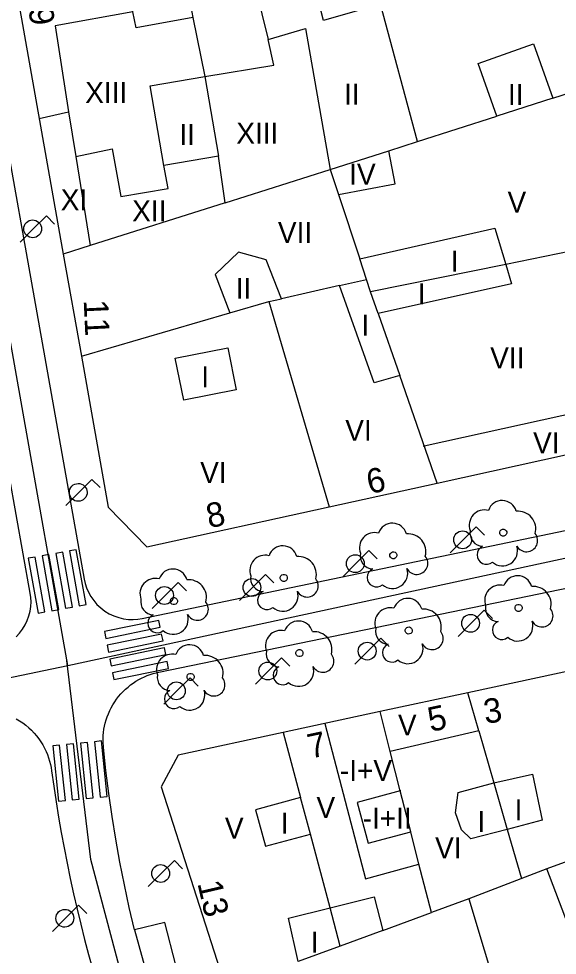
# Model space of a CAD drawing. Extents: x 282771 to 285132, y 4823109 to 4825496.
# Drawn here: x 284700.2 to 284738.8, y 4824219.4 to 4824286.4 of the extents above; entities that cross this region are included whole.
import ezdxf

# ---------------------------------------------------------------- set-up
doc = ezdxf.new("R2010")
doc.units = 0
for name, color, linetype in [('ACERA-BORDILLO', 7, 'Continuous'), ('ARBOL', 7, 'Continuous'), ('CALLE-EJE', 7, 'Continuous'), ('EDIFICIO', 7, 'Continuous'), ('FAROLA', 7, 'Continuous'), ('INTERIOR-EDIFICIO', 7, 'Continuous'), ('MEDIANERA', 7, 'Continuous'), ('NUM-PORTAL', 7, 'Continuous'), ('PASO-PEATONES', 7, 'Continuous'), ('SENAL-VIARIA', 7, 'Continuous'), ('TXT-ALTURA-EDIFICIO', 7, 'Continuous')]:
    doc.layers.add(name, color=color, linetype=linetype)

msp = doc.modelspace()

# ---------------------------------------------------------------- linework, layer by layer
at = {"layer": 'ACERA-BORDILLO'}
for points in [[(284700.065, 4824242.212), (284700.305, 4824242.471), (284700.518, 4824242.755), (284700.702, 4824243.058), (284700.853, 4824243.377), (284700.971, 4824243.706), (284701.053, 4824244.04), (284701.103, 4824244.374), (284701.119, 4824244.703), (284701.106, 4824245.023), (284701.065, 4824245.33), (284691.521, 4824298.826)], [(284695.572, 4824298.824), (284704.917, 4824246.332), (284704.987, 4824246.02), (284705.089, 4824245.706), (284705.226, 4824245.393), (284705.396, 4824245.088), (284705.601, 4824244.795), (284705.839, 4824244.52), (284706.107, 4824244.269), (284706.401, 4824244.046), (284706.718, 4824243.856), (284707.051, 4824243.7), (284707.394, 4824243.582), (284707.742, 4824243.501), (284708.089, 4824243.456), (284708.43, 4824243.446), (284708.76, 4824243.468), (284709.075, 4824243.518), (284751.827, 4824252.408)], [(284711.489, 4824218.706), (284710.699, 4824221.765), (284708.519, 4824221.24), (284708.145, 4824222.851), (284707.798, 4824224.469), (284707.478, 4824226.093), (284707.186, 4824227.723), (284706.922, 4824229.358), (284706.686, 4824230.996), (284706.477, 4824232.638), (284706.297, 4824234.282), (284706.272, 4824234.707), (284706.284, 4824235.144), (284706.305, 4824235.367), (284706.337, 4824235.59), (284706.379, 4824235.815), (284706.431, 4824236.04), (284706.495, 4824236.263), (284706.57, 4824236.486), (284706.655, 4824236.706), (284706.751, 4824236.923), (284706.859, 4824237.136), (284706.976, 4824237.345), (284707.104, 4824237.548), (284707.241, 4824237.745), (284707.388, 4824237.935), (284707.544, 4824238.118), (284707.708, 4824238.292), (284707.879, 4824238.458), (284708.057, 4824238.615), (284708.242, 4824238.763), (284708.432, 4824238.901), (284708.626, 4824239.028), (284708.825, 4824239.146), (284709.026, 4824239.253), (284709.231, 4824239.35), (284709.436, 4824239.436), (284709.85, 4824239.579), (284710.263, 4824239.683), (284754.448, 4824248.785)], [(284700.064, 4824236.331), (284700.298, 4824236.193), (284700.524, 4824236.042), (284700.742, 4824235.878), (284700.95, 4824235.704), (284701.148, 4824235.518), (284701.335, 4824235.324), (284701.51, 4824235.12), (284701.672, 4824234.91), (284701.822, 4824234.692), (284701.959, 4824234.47), (284702.083, 4824234.243), (284702.194, 4824234.013), (284702.291, 4824233.781), (284702.376, 4824233.548), (284702.447, 4824233.314), (284702.507, 4824233.082), (284702.554, 4824232.851), (284702.59, 4824232.623), (284702.744, 4824231.517), (284702.909, 4824230.412), (284703.088, 4824229.308), (284703.278, 4824228.206), (284703.48, 4824227.106), (284703.695, 4824226.008), (284703.921, 4824224.913), (284704.16, 4824223.82), (284704.411, 4824222.729), (284704.673, 4824221.642), (284704.948, 4824220.557), (284705.234, 4824219.476), (284705.532, 4824218.398)]]:
    msp.add_lwpolyline(points, dxfattribs=at)
at = {"layer": 'ARBOL'}
for centre, major_axis, start_param, end_param in [((284734.831, 4824250.918), (0.569, 0.869), 5.565589, 8.109267), ((284733.571, 4824250.188), (0.601, 0.917), 0.325927, 2.509758), ((284735.961, 4824249.918), (0.698, 1.064), 5.031351, 6.964592), ((284726.971, 4824249.298), (0.57, 0.868), 5.565858, 8.109537), ((284725.711, 4824248.568), (0.601, 0.917), 0.326196, 2.510027), ((284728.101, 4824248.298), (0.698, 1.064), 5.03162, 6.964861), ((284733.461, 4824249.618), (-0.513, -0.782), 5.093594, 6.830779), ((284736.571, 4824249.088), (-0.437, -0.666), 5.79807, 9.114694), ((284719.131, 4824247.678), (0.57, 0.868), 5.566134, 8.109812), ((284725.601, 4824247.998), (-0.513, -0.782), 5.093863, 6.831048), ((284733.701, 4824248.068), (-0.368, -0.562), 4.136067, 7.552301), ((284734.841, 4824248.368), (-0.595, -0.908), 6.146996, 8.747074), ((284717.871, 4824246.948), (0.602, 0.917), 0.326472, 2.510303), ((284720.261, 4824246.678), (0.698, 1.064), 5.031896, 6.965137), ((284728.711, 4824247.468), (-0.437, -0.666), 5.798339, 9.114963), ((284711.271, 4824246.018), (0.57, 0.868), 5.566402, 8.110081), ((284725.841, 4824246.448), (-0.369, -0.562), 4.136336, 7.55257), ((284726.981, 4824246.748), (-0.595, -0.908), 6.147265, 8.747343), ((284710.01, 4824245.288), (0.602, 0.917), 0.326741, 2.510572), ((284712.4, 4824245.018), (0.698, 1.064), 5.032165, 6.965405), ((284717.761, 4824246.378), (-0.513, -0.782), 5.094139, 6.831324), ((284720.871, 4824245.848), (-0.437, -0.666), 5.798615, 9.115239), ((284735.931, 4824245.538), (0.569, 0.868), 5.565748, 8.109427), ((284734.671, 4824244.808), (0.601, 0.917), 0.326087, 2.509918), ((284737.061, 4824244.538), (0.698, 1.064), 5.031511, 6.964751), ((284709.9, 4824244.718), (-0.513, -0.782), 5.094408, 6.831593), ((284718.001, 4824244.828), (-0.369, -0.562), 4.136612, 7.552846), ((284719.141, 4824245.128), (-0.596, -0.908), 6.147541, 8.747619), ((284728.071, 4824243.918), (0.57, 0.868), 5.566018, 8.109697), ((284713.01, 4824244.188), (-0.437, -0.666), 5.798883, 9.115508), ((284726.811, 4824243.188), (0.602, 0.917), 0.326357, 2.510187), ((284729.201, 4824242.918), (0.698, 1.064), 5.031781, 6.965021), ((284734.561, 4824244.238), (-0.513, -0.782), 5.093754, 6.830939), ((284737.671, 4824243.708), (-0.437, -0.666), 5.798229, 9.114854), ((284710.14, 4824243.168), (-0.369, -0.562), 4.136881, 7.553114), ((284711.28, 4824243.468), (-0.596, -0.907), 6.14781, 8.747888), ((284720.25, 4824242.298), (0.57, 0.868), 5.566286, 8.109965), ((284734.801, 4824242.688), (-0.368, -0.562), 4.136227, 7.55246), ((284735.941, 4824242.988), (-0.595, -0.908), 6.147156, 8.747234), ((284718.99, 4824241.568), (0.602, 0.917), 0.326625, 2.510456), ((284721.38, 4824241.298), (0.698, 1.064), 5.032049, 6.965289), ((284726.7, 4824242.618), (-0.513, -0.782), 5.094023, 6.831209), ((284729.81, 4824242.088), (-0.437, -0.666), 5.798499, 9.115123), ((284712.46, 4824240.598), (0.57, 0.868), 5.566558, 8.110237), ((284726.94, 4824241.068), (-0.369, -0.562), 4.136496, 7.55273), ((284728.08, 4824241.368), (-0.595, -0.908), 6.147425, 8.747503), ((284711.2, 4824239.868), (0.602, 0.917), 0.326897, 2.510728), ((284713.59, 4824239.598), (0.699, 1.064), 5.032321, 6.965561), ((284718.88, 4824240.998), (-0.513, -0.782), 5.094292, 6.831477), ((284721.99, 4824240.468), (-0.437, -0.666), 5.798767, 9.115391), ((284711.09, 4824239.298), (-0.514, -0.782), 5.094564, 6.831749), ((284719.12, 4824239.448), (-0.369, -0.562), 4.136765, 7.552998), ((284720.26, 4824239.748), (-0.596, -0.908), 6.147694, 8.747771), ((284714.2, 4824238.768), (-0.437, -0.666), 5.799039, 9.115664), ((284711.33, 4824237.748), (-0.369, -0.562), 4.137037, 7.55327), ((284712.47, 4824238.048), (-0.596, -0.907), 6.147966, 8.748044)]:
    msp.add_ellipse(centre, major_axis=major_axis, ratio=0.999977, start_param=start_param, end_param=end_param, dxfattribs=at)
for centre in [(284734.901, 4824249.658), (284727.041, 4824248.038), (284719.201, 4824246.418), (284711.34, 4824244.758), (284736.001, 4824244.278), (284728.14, 4824242.658), (284720.32, 4824241.038), (284712.53, 4824239.338)]:
    msp.add_ellipse(centre, major_axis=(0.14, 0.213), ratio=0.999977, dxfattribs=at)
at = {"layer": 'CALLE-EJE'}
for points in [[(284703.741, 4824240.146), (284693.921, 4824295.558), (284692.481, 4824303.778)], [(284703.741, 4824240.146), (284759.841, 4824252.268)], [(284642.44, 4824227.367), (284703.741, 4824240.146)], [(284728.93, 4824154.217), (284709.373, 4824211.284), (284705.4, 4824226.283), (284703.671, 4824240.507)]]:
    msp.add_lwpolyline(points, dxfattribs=at)
at = {"layer": 'EDIFICIO'}
for points in [[(284730.171, 4824253.208), (284749.191, 4824257.388), (284750.951, 4824258.138), (284751.741, 4824261.418), (284749.801, 4824271.818), (284747.741, 4824283.708), (284745.621, 4824295.559), (284745.181, 4824298.019), (284741.501, 4824300.599), (284714.771, 4824297.698), (284701.741, 4824296.278), (284701.221, 4824295.558), (284699.441, 4824292.088), (284703.421, 4824269.588), (284704.721, 4824262.288), (284706.641, 4824251.478), (284709.411, 4824248.638), (284722.461, 4824251.508), (284730.171, 4824253.208)], [(284719.16, 4824235.368), (284711.65, 4824233.748), (284710.44, 4824231.478), (284715.05, 4824217.077), (284718.59, 4824206.057), (284722.05, 4824195.257), (284733.89, 4824159.297), (284736.96, 4824149.727), (284740.43, 4824148.197), (284760.86, 4824156.337), (284787.94, 4824167.138), (284779.94, 4824187.518), (284774.45, 4824201.538), (284770.14, 4824212.488), (284765.85, 4824223.418), (284761.55, 4824234.648), (284757.881, 4824243.698), (284750.281, 4824242.058), (284743.55, 4824240.618), (284732.37, 4824238.208), (284726.09, 4824236.858), (284719.16, 4824235.368)]]:
    msp.add_lwpolyline(points, dxfattribs=at)
at = {"layer": 'FAROLA'}
for p, q in [((284702.215, 4824272.322), (284701.275, 4824271.392)), ((284702.805, 4824271.732), (284702.215, 4824272.322)), ((284701.275, 4824271.392), (284700.345, 4824270.452)), ((284705.478, 4824253.469), (284704.538, 4824252.539)), ((284706.068, 4824252.879), (284705.478, 4824253.469)), ((284704.538, 4824252.539), (284703.608, 4824251.599)), ((284732.979, 4824250.078), (284732.039, 4824249.148)), ((284733.569, 4824249.488), (284732.979, 4824250.078)), ((284732.039, 4824249.148), (284731.109, 4824248.208)), ((284725.299, 4824248.371), (284724.359, 4824247.441)), ((284725.889, 4824247.781), (284725.299, 4824248.371)), ((284724.359, 4824247.441), (284723.429, 4824246.501)), ((284717.903, 4824246.664), (284716.963, 4824245.734)), ((284718.493, 4824246.074), (284717.903, 4824246.664)), ((284711.645, 4824246.095), (284710.705, 4824245.165)), ((284712.235, 4824245.505), (284711.645, 4824246.095)), ((284716.963, 4824245.734), (284716.033, 4824244.794)), ((284710.705, 4824245.165), (284709.775, 4824244.225)), ((284733.548, 4824244.104), (284732.608, 4824243.174)), ((284734.138, 4824243.514), (284733.548, 4824244.104)), ((284732.608, 4824243.174), (284731.678, 4824242.234)), ((284726.152, 4824242.113), (284725.212, 4824241.183)), ((284726.742, 4824241.523), (284726.152, 4824242.113)), ((284725.212, 4824241.183), (284724.282, 4824240.243)), ((284719.041, 4824240.691), (284718.101, 4824239.761)), ((284719.631, 4824240.101), (284719.041, 4824240.691)), ((284718.101, 4824239.761), (284717.171, 4824238.821)), ((284712.498, 4824239.268), (284711.558, 4824238.338)), ((284713.088, 4824238.678), (284712.498, 4824239.268)), ((284711.558, 4824238.338), (284710.628, 4824237.398)), ((284711.374, 4824226.203), (284710.434, 4824225.273)), ((284711.964, 4824225.613), (284711.374, 4824226.203)), ((284710.434, 4824225.273), (284709.504, 4824224.333)), ((284704.519, 4824223.002), (284703.579, 4824222.072)), ((284705.109, 4824222.412), (284704.519, 4824223.002)), ((284703.579, 4824222.072), (284702.649, 4824221.132))]:
    msp.add_line(p, q, dxfattribs=at)
for centre in [(284731.999, 4824249.148), (284724.319, 4824247.441), (284716.923, 4824245.734), (284710.665, 4824245.165), (284732.568, 4824243.174), (284725.172, 4824241.183), (284718.061, 4824239.761), (284711.518, 4824238.338)]:
    msp.add_circle(centre, 0.638, dxfattribs=at)
for centre in [(284701.235, 4824271.392), (284704.498, 4824252.539), (284710.394, 4824225.273), (284703.539, 4824222.072)]:
    msp.add_ellipse(centre, major_axis=(0.349, 0.533), ratio=0.999977, dxfattribs=at)
at = {"layer": 'INTERIOR-EDIFICIO'}
for points in [[(284708.651, 4824285.778), (284708.401, 4824286.928), (284707.691, 4824290.268), (284711.831, 4824291.108), (284712.691, 4824286.518), (284708.651, 4824285.778)], [(284720.751, 4824285.728), (284722.531, 4824275.648), (284726.711, 4824276.986), (284728.769, 4824277.643), (284726.111, 4824287.458), (284722.041, 4824286.298), (284721.121, 4824289.928), (284717.171, 4824288.628), (284718.081, 4824284.938), (284720.751, 4824285.728)], [(284733.111, 4824283.218), (284737.061, 4824284.628), (284738.451, 4824280.738), (284734.451, 4824279.459), (284733.111, 4824283.218)], [(284710.611, 4824275.918), (284709.641, 4824281.618), (284713.561, 4824282.298), (284714.541, 4824276.598), (284710.611, 4824275.918)], [(284724.649, 4824269.237), (284734.311, 4824271.448), (284735.081, 4824268.849), (284735.501, 4824267.458), (284725.952, 4824265.341), (284727.496, 4824260.9), (284725.671, 4824260.388), (284723.191, 4824267.337), (284725.131, 4824267.778), (284724.649, 4824269.237)], [(284715.342, 4824265.375), (284718.141, 4824266.188), (284719.037, 4824266.392), (284717.951, 4824269.178), (284715.971, 4824269.718), (284714.291, 4824268.118), (284715.342, 4824265.375)], [(284715.201, 4824262.888), (284715.791, 4824259.878), (284712.041, 4824259.128), (284711.441, 4824262.138), (284715.201, 4824262.888)], [(284735.18, 4824228.428), (284732.59, 4824227.758), (284731.92, 4824228.398), (284731.48, 4824229.608), (284731.69, 4824231.078), (284734.226, 4824231.769), (284737, 4824232.388), (284737.7, 4824229.088), (284735.18, 4824228.428)], [(284728.285, 4824228.26), (284727.54, 4824231.177), (284724.45, 4824230.358), (284725.23, 4824227.448), (284728.285, 4824228.26)], [(284717.18, 4824229.828), (284717.89, 4824227.218), (284721.103, 4824228.088), (284720.406, 4824230.699), (284717.18, 4824229.828)], [(284732.44, 4824223.468), (284735.74, 4824212.518), (284736.239, 4824212.702), (284739.25, 4824201.528), (284739.87, 4824201.508), (284741.3, 4824197.408), (284747.77, 4824199.468), (284750, 4824192.748), (284757.23, 4824195.347), (284753.251, 4824206.184), (284746.39, 4824203.618), (284746.3, 4824203.838), (284742.22, 4824214.568), (284738.022, 4824225.6), (284732.44, 4824223.468)], [(284720.222, 4824218.972), (284719.54, 4824222.078), (284722.511, 4824222.81), (284725.67, 4824223.598), (284726.281, 4824221.197), (284723.24, 4824220.078), (284720.222, 4824218.972)]]:
    msp.add_lwpolyline(points, dxfattribs=at)
at = {"layer": 'MEDIANERA'}
for p, q in [((284738.451, 4824280.738), (284744.662, 4824282.724)), ((284701.701, 4824279.278), (284703.811, 4824279.758)), ((284703.811, 4824279.758), (284704.321, 4824276.578)), ((284728.769, 4824277.643), (284734.451, 4824279.459)), ((284704.321, 4824276.578), (284705.346, 4824270.198)), ((284715.001, 4824273.26), (284714.541, 4824276.598)), ((284723.121, 4824273.862), (284724.649, 4824269.237)), ((284715.001, 4824273.26), (284705.346, 4824270.198)), ((284705.346, 4824270.198), (284703.421, 4824269.588)), ((284725.411, 4824266.898), (284725.131, 4824267.778)), ((284723.191, 4824267.337), (284719.037, 4824266.392)), ((284725.952, 4824265.341), (284725.411, 4824266.898)), ((284718.141, 4824266.188), (284722.461, 4824251.508)), ((284704.721, 4824262.288), (284715.342, 4824265.375)), ((284730.171, 4824253.208), (284727.496, 4824260.9)), ((284733.159, 4824235.47), (284732.37, 4824238.208)), ((284726.819, 4824234.005), (284726.09, 4824236.858)), ((284733.159, 4824235.47), (284726.819, 4824234.005)), ((284719.16, 4824235.368), (284720.406, 4824230.699)), ((284746.91, 4824228.928), (284738.022, 4824225.6)), ((284728.877, 4824225.939), (284728.285, 4824228.26)), ((284729.76, 4824222.478), (284728.877, 4824225.939)), ((284732.44, 4824223.468), (284729.76, 4824222.478)), ((284726.281, 4824221.197), (284729.76, 4824222.478))]:
    msp.add_line(p, q, dxfattribs=at)
for points in [[(284708.401, 4824286.928), (284702.851, 4824285.918), (284703.811, 4824279.758)], [(284712.691, 4824286.518), (284713.561, 4824282.298), (284718.501, 4824283.108), (284718.081, 4824284.938)], [(284704.321, 4824276.578), (284706.931, 4824277.128), (284707.551, 4824273.708), (284710.931, 4824274.268), (284710.611, 4824275.918)], [(284723.121, 4824273.862), (284727.161, 4824274.608), (284726.711, 4824276.986)], [(284715.001, 4824273.26), (284722.531, 4824275.648), (284723.121, 4824273.862)], [(284747.232, 4824271.3), (284743.191, 4824270.485), (284739.741, 4824269.789), (284735.081, 4824268.849), (284725.411, 4824266.898)], [(284729.201, 4824255.848), (284729.249, 4824255.859), (284746.131, 4824259.598)], [(284722.15, 4824235.998), (284725.04, 4824224.898), (284728.877, 4824225.939)], [(284733.159, 4824235.47), (284734.226, 4824231.769), (284735.18, 4824228.428), (284736.2, 4824224.918)], [(284727.58, 4824231.188), (284727.54, 4824231.177), (284726.819, 4824234.005)], [(284723.24, 4824220.078), (284722.511, 4824222.81), (284721.103, 4824228.088)]]:
    msp.add_lwpolyline(points, dxfattribs=at)
at = {"layer": 'PASO-PEATONES'}
for p, q in [((284703.385, 4824248.261), (284702.893, 4824248.174)), ((284704.082, 4824244.337), (284703.385, 4824248.261)), ((284704.359, 4824248.434), (284703.877, 4824248.349)), ((284703.877, 4824248.349), (284704.574, 4824244.424)), ((284705.056, 4824244.51), (284704.359, 4824248.434)), ((284701.416, 4824247.912), (284700.923, 4824247.824)), ((284700.923, 4824247.824), (284701.62, 4824243.899)), ((284702.113, 4824243.987), (284701.416, 4824247.912)), ((284702.4, 4824248.086), (284701.908, 4824247.999)), ((284701.908, 4824247.999), (284702.605, 4824244.074)), ((284703.097, 4824244.162), (284702.4, 4824248.086)), ((284702.893, 4824248.174), (284703.59, 4824244.249)), ((284702.605, 4824244.074), (284703.097, 4824244.162)), ((284703.59, 4824244.249), (284704.082, 4824244.337)), ((284704.574, 4824244.424), (284705.056, 4824244.51)), ((284701.62, 4824243.899), (284702.113, 4824243.987)), ((284710.268, 4824243.383), (284706.364, 4824242.579)), ((284706.462, 4824242.089), (284710.354, 4824242.89)), ((284710.367, 4824242.892), (284710.268, 4824243.383)), ((284706.364, 4824242.579), (284706.462, 4824242.089)), ((284710.455, 4824242.4), (284706.561, 4824241.598)), ((284710.564, 4824241.912), (284710.465, 4824242.402)), ((284706.659, 4824241.108), (284710.556, 4824241.91)), ((284710.656, 4824241.421), (284706.758, 4824240.618)), ((284706.856, 4824240.128), (284710.757, 4824240.931)), ((284710.761, 4824240.932), (284710.662, 4824241.422)), ((284710.858, 4824240.441), (284706.955, 4824239.638)), ((284710.958, 4824239.951), (284710.859, 4824240.441)), ((284706.955, 4824239.638), (284707.053, 4824239.147)), ((284706.955, 4824239.638), (284706.955, 4824239.638)), ((284707.053, 4824239.147), (284710.958, 4824239.951)), ((284703.165, 4824234.459), (284702.668, 4824234.41)), ((284702.668, 4824234.41), (284703.078, 4824230.445)), ((284703.576, 4824230.495), (284703.165, 4824234.459)), ((284703.165, 4824234.459), (284703.165, 4824234.459)), ((284703.663, 4824234.508), (284704.073, 4824230.546)), ((284704.57, 4824230.598), (284704.16, 4824234.557)), ((284704.658, 4824234.606), (284705.068, 4824230.649)), ((284705.565, 4824230.701), (284705.156, 4824234.655)), ((284706.151, 4824234.754), (284705.653, 4824234.704)), ((284705.653, 4824234.704), (284706.062, 4824230.752)), ((284706.561, 4824230.789), (284706.151, 4824234.754)), ((284706.063, 4824230.74), (284706.561, 4824230.789)), ((284703.078, 4824230.445), (284703.576, 4824230.494)), ((284704.073, 4824230.543), (284704.571, 4824230.592)), ((284705.068, 4824230.641), (284705.566, 4824230.69))]:
    msp.add_line(p, q, dxfattribs=at)
for points in [[(284710.354, 4824242.89), (284710.367, 4824242.892)], [(284710.465, 4824242.402), (284710.455, 4824242.4)], [(284706.561, 4824241.598), (284706.561, 4824241.598), (284706.659, 4824241.108)], [(284710.556, 4824241.91), (284710.564, 4824241.912)], [(284710.662, 4824241.422), (284710.656, 4824241.421)], [(284710.757, 4824240.931), (284710.761, 4824240.932)], [(284706.758, 4824240.618), (284706.758, 4824240.618), (284706.856, 4824240.128)], [(284710.859, 4824240.441), (284710.858, 4824240.441)], [(284704.16, 4824234.557), (284704.16, 4824234.557), (284703.663, 4824234.508)], [(284705.156, 4824234.655), (284705.156, 4824234.655), (284704.658, 4824234.606)], [(284703.576, 4824230.494), (284703.576, 4824230.495)], [(284704.073, 4824230.546), (284704.073, 4824230.543)], [(284704.571, 4824230.592), (284704.57, 4824230.598)], [(284705.068, 4824230.649), (284705.068, 4824230.641)], [(284705.566, 4824230.69), (284705.565, 4824230.701)], [(284706.062, 4824230.752), (284706.063, 4824230.74)]]:
    msp.add_lwpolyline(points, dxfattribs=at)
at = {"layer": 'SENAL-VIARIA'}
msp.add_line((284708.518, 4824221.243), (284710.25, 4824214.974), dxfattribs=at)

# ---------------------------------------------------------------- texts
at = {"layer": 'NUM-PORTAL'}
for s, rotation, p in [('9', 277.51937, (284700.935, 4824287.149)), ('11', 272.70939, (284704.885, 4824266.289)), ('6', 12.34066, (284725.336, 4824252.411)), ('8', 12.34066, (284713.862, 4824249.964)), ('3', 8.04559, (284733.619, 4824235.98)), ('5', 12.13066, (284729.709, 4824235.393)), ('7', 12.13066, (284721.109, 4824233.483)), ('13', 283.06936, (284713.016, 4824224.577))]:
    msp.add_text(s, height=1.75, rotation=rotation, dxfattribs=at).set_placement(p)
at = {"layer": 'TXT-ALTURA-EDIFICIO'}
for s, rotation, p in [('XIII', 0.00061, (284704.994, 4824280.398)), ('II', 0.00061, (284723.519, 4824280.288)), ('II', 0.00061, (284735.239, 4824280.258)), ('II', 0.00061, (284711.729, 4824277.388)), ('XIII', 0.00061, (284715.804, 4824277.488)), ('IV', 0.00061, (284723.882, 4824274.548)), ('XI', 0.00061, (284703.245, 4824272.718)), ('V', 0.00061, (284735.212, 4824272.558)), ('XII', 0.00061, (284708.355, 4824271.928)), ('VII', 0.00061, (284718.781, 4824270.388)), ('I', 0.00061, (284731.16, 4824268.328)), ('II', 0.00061, (284715.759, 4824266.388)), ('I', 0.00061, (284728.79, 4824265.988)), ('I', 0.00061, (284724.75, 4824263.748)), ('VII', 0.00061, (284733.971, 4824261.418)), ('I', 0.00061, (284713.3, 4824260.058)), ('VI', 0.00061, (284723.601, 4824256.228)), ('VI', 0.00061, (284737.041, 4824255.338)), ('VI', 0.00061, (284713.221, 4824253.218)), ('V', 0.00061, (284727.372, 4824235.148)), ('-I+V', 0.00061, (284723.219, 4824231.888)), ('V', 0.00061, (284721.542, 4824229.248)), ('I', 0.00061, (284735.719, 4824229.068)), ('I', 0.00061, (284718.989, 4824228.128)), ('-I+II', 0.00061, (284724.847, 4824228.478)), ('I', 0.00061, (284733.059, 4824228.248)), ('V', 0.00061, (284714.992, 4824227.768)), ('VI', 0.00061, (284730.031, 4824226.358)), ('I', 0.0006, (284721.129, 4824219.618))]:
    msp.add_text(s, height=1.5, rotation=rotation, dxfattribs=at).set_placement(p)

doc.saveas('drawing.dxf')
